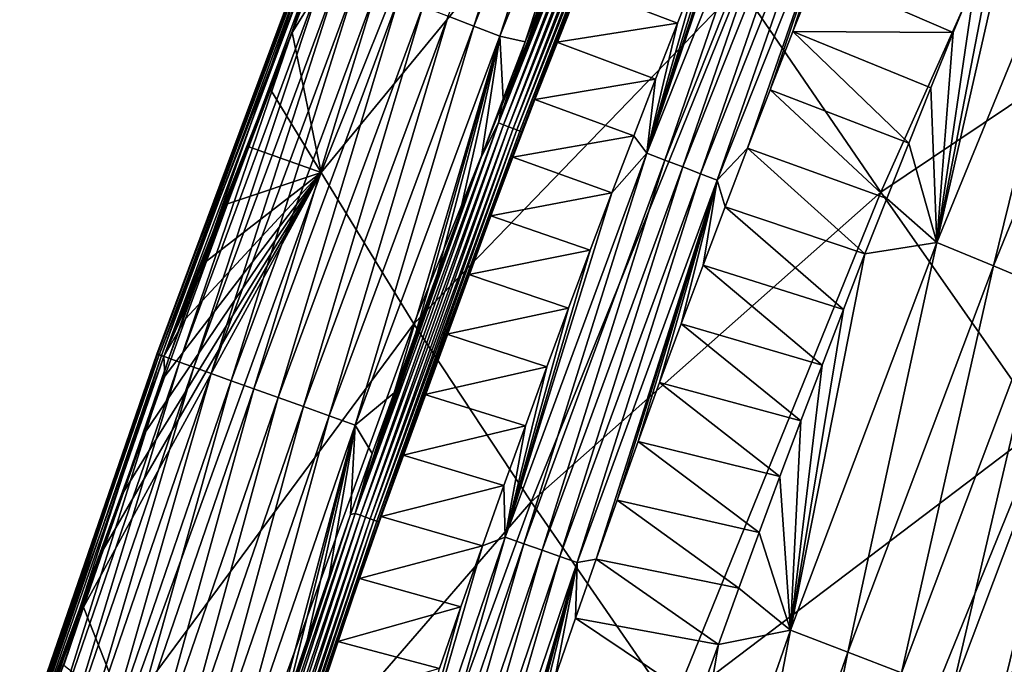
# Model space of a CAD drawing. Header units: millimetres. Extents: x -300 to 300, y -500 to 500.
# Tile 601 of 656: x -266 to -248, y 353 to 365. Entities that reach past the tile are written whole.
import ezdxf

# ---------------------------------------------------------------- set-up
doc = ezdxf.new("R2010")
doc.units = ezdxf.units.MM
doc.header["$LTSCALE"] = 81.481481
for name, color, linetype in [('20', 7, 'CONTINUOUS'), ('24', 7, 'CONTINUOUS'), ('25', 7, 'CONTINUOUS'), ('28', 7, 'CONTINUOUS'), ('29', 7, 'CONTINUOUS'), ('31', 7, 'CONTINUOUS'), ('33', 7, 'CONTINUOUS')]:
    doc.layers.add(name, color=color, linetype=linetype)

msp = doc.modelspace()

# ---------------------------------------------------------------- linework, layer by layer
at = {"layer": '20', "color": 7, "linetype": 'CONTINUOUS'}
for points in [[(-260.693, 362.516, 10.233), (-256.799, 372.234, 10.281), (-261.234, 365.143, 6.692), (-260.693, 362.516, 10.233)], [(-261.234, 365.143, 6.692), (-256.799, 372.234, 10.281), (-260.821, 366.213, 6.698), (-261.234, 365.143, 6.692)], [(-260.693, 362.516, 10.233), (-255.035, 369.388, 15.307), (-256.799, 372.234, 10.281), (-260.693, 362.516, 10.233)], [(-250.18, 362.147, 24.589), (-246.045, 371.387, 24.71), (-252.824, 366.021, 20.074), (-250.18, 362.147, 24.589)], [(-250.18, 362.147, 24.589), (-243, 366.967, 28.998), (-246.045, 371.387, 24.71), (-250.18, 362.147, 24.589)], [(-258.948, 359.672, 15.232), (-255.035, 369.388, 15.307), (-260.693, 362.516, 10.233), (-258.948, 359.672, 15.232)], [(-258.948, 359.672, 15.232), (-252.824, 366.021, 20.074), (-255.035, 369.388, 15.307), (-258.948, 359.672, 15.232)], [(-247.12, 357.778, 28.859), (-243, 366.967, 28.998), (-250.18, 362.147, 24.589), (-247.12, 357.778, 28.859)], [(-256.744, 356.328, 19.975), (-252.824, 366.021, 20.074), (-258.948, 359.672, 15.232), (-256.744, 356.328, 19.975)], [(-256.744, 356.328, 19.975), (-250.18, 362.147, 24.589), (-252.824, 366.021, 20.074), (-256.744, 356.328, 19.975)], [(-261.643, 364.072, 6.685), (-260.693, 362.516, 10.233), (-261.234, 365.143, 6.692), (-261.643, 364.072, 6.685)], [(-262.048, 362.999, 6.679), (-260.693, 362.516, 10.233), (-261.643, 364.072, 6.685), (-262.048, 362.999, 6.679)], [(-262.45, 361.924, 6.672), (-260.693, 362.516, 10.233), (-262.048, 362.999, 6.679), (-262.45, 361.924, 6.672)], [(-264.367, 352.354, 10.186), (-260.693, 362.516, 10.233), (-265.156, 354.352, 6.626), (-264.367, 352.354, 10.186)], [(-265.156, 354.352, 6.626), (-260.693, 362.516, 10.233), (-264.78, 355.439, 6.633), (-265.156, 354.352, 6.626)], [(-264.78, 355.439, 6.633), (-260.693, 362.516, 10.233), (-264.401, 356.524, 6.639), (-264.78, 355.439, 6.633)], [(-264.401, 356.524, 6.639), (-260.693, 362.516, 10.233), (-264.018, 357.608, 6.646), (-264.401, 356.524, 6.639)], [(-264.367, 352.354, 10.186), (-258.948, 359.672, 15.232), (-260.693, 362.516, 10.233), (-264.367, 352.354, 10.186)], [(-264.018, 357.608, 6.646), (-260.693, 362.516, 10.233), (-263.631, 358.689, 6.653), (-264.018, 357.608, 6.646)], [(-263.631, 358.689, 6.653), (-260.693, 362.516, 10.233), (-263.241, 359.769, 6.659), (-263.631, 358.689, 6.653)], [(-263.241, 359.769, 6.659), (-260.693, 362.516, 10.233), (-262.847, 360.847, 6.666), (-263.241, 359.769, 6.659)], [(-262.847, 360.847, 6.666), (-260.693, 362.516, 10.233), (-262.45, 361.924, 6.672), (-262.847, 360.847, 6.666)], [(-254.099, 352.494, 24.469), (-250.18, 362.147, 24.589), (-256.744, 356.328, 19.975), (-254.099, 352.494, 24.469)], [(-254.099, 352.494, 24.469), (-247.12, 357.778, 28.859), (-250.18, 362.147, 24.589), (-254.099, 352.494, 24.469)], [(-262.642, 349.521, 15.158), (-258.948, 359.672, 15.232), (-264.367, 352.354, 10.186), (-262.642, 349.521, 15.158)], [(-262.642, 349.521, 15.158), (-256.744, 356.328, 19.975), (-258.948, 359.672, 15.232), (-262.642, 349.521, 15.158)], [(-251.025, 348.183, 28.72), (-247.12, 357.778, 28.859), (-254.099, 352.494, 24.469), (-251.025, 348.183, 28.72)], [(-251.025, 348.183, 28.72), (-243.656, 352.925, 32.89), (-247.12, 357.778, 28.859), (-251.025, 348.183, 28.72)], [(-260.449, 346.205, 19.877), (-256.744, 356.328, 19.975), (-262.642, 349.521, 15.158), (-260.449, 346.205, 19.877)], [(-260.449, 346.205, 19.877), (-254.099, 352.494, 24.469), (-256.744, 356.328, 19.975), (-260.449, 346.205, 19.877)], [(-265.528, 353.263, 6.619), (-264.367, 352.354, 10.186), (-265.156, 354.352, 6.626), (-265.528, 353.263, 6.619)]]:
    msp.add_3dface(points, dxfattribs=at)
at = {"layer": '24', "color": 7, "linetype": 'CONTINUOUS'}
for points in [[(-251.395, 366.258, 1.079), (-248.817, 365.141, 2.781), (-251.829, 365.163, 1.08), (-251.395, 366.258, 1.079)], [(-248.392, 366.175, 2.782), (-248.817, 365.141, 2.781), (-251.395, 366.258, 1.079), (-248.392, 366.175, 2.782)], [(-251.829, 365.163, 1.08), (-249.654, 363.067, 2.777), (-252.257, 364.067, 1.082), (-251.829, 365.163, 1.08)], [(-249.237, 364.105, 2.779), (-249.654, 363.067, 2.777), (-251.829, 365.163, 1.08), (-249.237, 364.105, 2.779)], [(-248.817, 365.141, 2.781), (-249.237, 364.105, 2.779), (-251.829, 365.163, 1.08), (-248.817, 365.141, 2.781)], [(-252.257, 364.067, 1.082), (-250.067, 362.028, 2.775), (-252.681, 362.97, 1.084), (-252.257, 364.067, 1.082)], [(-249.654, 363.067, 2.777), (-250.067, 362.028, 2.775), (-252.257, 364.067, 1.082), (-249.654, 363.067, 2.777)], [(-252.681, 362.97, 1.084), (-250.476, 360.987, 2.773), (-253.101, 361.872, 1.085), (-252.681, 362.97, 1.084)], [(-250.067, 362.028, 2.775), (-250.476, 360.987, 2.773), (-252.681, 362.97, 1.084), (-250.067, 362.028, 2.775)], [(-253.101, 361.872, 1.085), (-250.88, 359.944, 2.771), (-253.515, 360.772, 1.087), (-253.101, 361.872, 1.085)], [(-250.476, 360.987, 2.773), (-250.88, 359.944, 2.771), (-253.101, 361.872, 1.085), (-250.476, 360.987, 2.773)], [(-253.515, 360.772, 1.087), (-251.281, 358.9, 2.769), (-253.926, 359.671, 1.088), (-253.515, 360.772, 1.087)], [(-250.88, 359.944, 2.771), (-251.281, 358.9, 2.769), (-253.515, 360.772, 1.087), (-250.88, 359.944, 2.771)], [(-253.926, 359.671, 1.088), (-251.678, 357.854, 2.767), (-254.332, 358.569, 1.09), (-253.926, 359.671, 1.088)], [(-251.281, 358.9, 2.769), (-251.678, 357.854, 2.767), (-253.926, 359.671, 1.088), (-251.281, 358.9, 2.769)], [(-254.332, 358.569, 1.09), (-252.072, 356.807, 2.765), (-254.733, 357.466, 1.092), (-254.332, 358.569, 1.09)], [(-251.678, 357.854, 2.767), (-252.072, 356.807, 2.765), (-254.332, 358.569, 1.09), (-251.678, 357.854, 2.767)], [(-254.733, 357.466, 1.092), (-252.461, 355.758, 2.763), (-255.13, 356.362, 1.093), (-254.733, 357.466, 1.092)], [(-252.072, 356.807, 2.765), (-252.461, 355.758, 2.763), (-254.733, 357.466, 1.092), (-252.072, 356.807, 2.765)], [(-255.13, 356.362, 1.093), (-252.847, 354.707, 2.761), (-255.523, 355.256, 1.095), (-255.13, 356.362, 1.093)], [(-252.461, 355.758, 2.763), (-252.847, 354.707, 2.761), (-255.13, 356.362, 1.093), (-252.461, 355.758, 2.763)], [(-255.523, 355.256, 1.095), (-253.229, 353.655, 2.759), (-255.911, 354.149, 1.097), (-255.523, 355.256, 1.095)], [(-252.847, 354.707, 2.761), (-253.229, 353.655, 2.759), (-255.523, 355.256, 1.095), (-252.847, 354.707, 2.761)], [(-255.911, 354.149, 1.097), (-253.608, 352.602, 2.757), (-256.296, 353.041, 1.098), (-255.911, 354.149, 1.097)], [(-253.229, 353.655, 2.759), (-253.608, 352.602, 2.757), (-255.911, 354.149, 1.097), (-253.229, 353.655, 2.759)]]:
    msp.add_3dface(points, dxfattribs=at)
at = {"layer": '25', "color": 7, "linetype": 'CONTINUOUS'}
for points in [[(-247.53, 368.239, 2.786), (-246.191, 368.375, 3.555), (-249.122, 361.198, 3.554), (-247.53, 368.239, 2.786)], [(-246.191, 368.375, 3.555), (-248.062, 360.76, 4.433), (-249.122, 361.198, 3.554), (-246.191, 368.375, 3.555)], [(-245.144, 367.91, 4.423), (-248.062, 360.76, 4.433), (-246.191, 368.375, 3.555), (-245.144, 367.91, 4.423)], [(-247.963, 367.208, 2.784), (-247.53, 368.239, 2.786), (-249.122, 361.198, 3.554), (-247.963, 367.208, 2.784)], [(-245.144, 367.91, 4.423), (-247.062, 360.345, 5.395), (-248.062, 360.76, 4.433), (-245.144, 367.91, 4.423)], [(-248.392, 366.175, 2.782), (-247.963, 367.208, 2.784), (-249.122, 361.198, 3.554), (-248.392, 366.175, 2.782)], [(-248.817, 365.141, 2.781), (-248.392, 366.175, 2.782), (-249.122, 361.198, 3.554), (-248.817, 365.141, 2.781)], [(-249.237, 364.105, 2.779), (-248.817, 365.141, 2.781), (-249.122, 361.198, 3.554), (-249.237, 364.105, 2.779)], [(-249.654, 363.067, 2.777), (-249.237, 364.105, 2.779), (-249.122, 361.198, 3.554), (-249.654, 363.067, 2.777)], [(-250.067, 362.028, 2.775), (-249.654, 363.067, 2.777), (-249.122, 361.198, 3.554), (-250.067, 362.028, 2.775)], [(-250.476, 360.987, 2.773), (-250.067, 362.028, 2.775), (-249.122, 361.198, 3.554), (-250.476, 360.987, 2.773)], [(-250.476, 360.987, 2.773), (-249.122, 361.198, 3.554), (-251.871, 353.921, 3.551), (-250.476, 360.987, 2.773)], [(-249.122, 361.198, 3.554), (-250.799, 353.509, 4.443), (-251.871, 353.921, 3.551), (-249.122, 361.198, 3.554)], [(-248.062, 360.76, 4.433), (-250.799, 353.509, 4.443), (-249.122, 361.198, 3.554), (-248.062, 360.76, 4.433)], [(-250.88, 359.944, 2.771), (-250.476, 360.987, 2.773), (-251.871, 353.921, 3.551), (-250.88, 359.944, 2.771)], [(-248.062, 360.76, 4.433), (-249.788, 353.118, 5.418), (-250.799, 353.509, 4.443), (-248.062, 360.76, 4.433)], [(-247.062, 360.345, 5.395), (-249.788, 353.118, 5.418), (-248.062, 360.76, 4.433), (-247.062, 360.345, 5.395)], [(-247.062, 360.345, 5.395), (-248.846, 352.754, 6.469), (-249.788, 353.118, 5.418), (-247.062, 360.345, 5.395)], [(-246.129, 359.957, 6.433), (-248.846, 352.754, 6.469), (-247.062, 360.345, 5.395), (-246.129, 359.957, 6.433)], [(-251.281, 358.9, 2.769), (-250.88, 359.944, 2.771), (-251.871, 353.921, 3.551), (-251.281, 358.9, 2.769)], [(-246.129, 359.957, 6.433), (-247.981, 352.417, 7.588), (-248.846, 352.754, 6.469), (-246.129, 359.957, 6.433)], [(-245.27, 359.598, 7.539), (-247.981, 352.417, 7.588), (-246.129, 359.957, 6.433), (-245.27, 359.598, 7.539)], [(-245.27, 359.598, 7.539), (-247.193, 352.134, 8.761), (-247.981, 352.417, 7.588), (-245.27, 359.598, 7.539)], [(-251.678, 357.854, 2.767), (-251.281, 358.9, 2.769), (-251.871, 353.921, 3.551), (-251.678, 357.854, 2.767)], [(-252.072, 356.807, 2.765), (-251.678, 357.854, 2.767), (-251.871, 353.921, 3.551), (-252.072, 356.807, 2.765)], [(-252.461, 355.758, 2.763), (-252.072, 356.807, 2.765), (-251.871, 353.921, 3.551), (-252.461, 355.758, 2.763)], [(-252.847, 354.707, 2.761), (-252.461, 355.758, 2.763), (-251.871, 353.921, 3.551), (-252.847, 354.707, 2.761)], [(-253.229, 353.655, 2.759), (-252.847, 354.707, 2.761), (-251.871, 353.921, 3.551), (-253.229, 353.655, 2.759)], [(-253.229, 353.655, 2.759), (-251.871, 353.921, 3.551), (-254.447, 346.551, 3.548), (-253.229, 353.655, 2.759)], [(-251.871, 353.921, 3.551), (-253.364, 346.163, 4.452), (-254.447, 346.551, 3.548), (-251.871, 353.921, 3.551)], [(-250.799, 353.509, 4.443), (-253.364, 346.163, 4.452), (-251.871, 353.921, 3.551), (-250.799, 353.509, 4.443)], [(-253.608, 352.602, 2.757), (-253.229, 353.655, 2.759), (-254.447, 346.551, 3.548), (-253.608, 352.602, 2.757)], [(-250.799, 353.509, 4.443), (-252.345, 345.796, 5.44), (-253.364, 346.163, 4.452), (-250.799, 353.509, 4.443)], [(-249.788, 353.118, 5.418), (-252.345, 345.796, 5.44), (-250.799, 353.509, 4.443), (-249.788, 353.118, 5.418)]]:
    msp.add_3dface(points, dxfattribs=at)
at = {"layer": '28', "color": 7, "linetype": 'CONTINUOUS'}
for points in [[(-255.397, 372.701, 0.458), (-257.821, 365.264, 0.251), (-258.305, 365.451, 0.454), (-255.397, 372.701, 0.458)], [(-254.916, 372.499, 0.253), (-257.821, 365.264, 0.251), (-255.397, 372.701, 0.458), (-254.916, 372.499, 0.253)], [(-254.916, 372.499, 0.253), (-257.337, 365.077, 0.11), (-257.821, 365.264, 0.251), (-254.916, 372.499, 0.253)], [(-254.435, 372.298, 0.111), (-257.337, 365.077, 0.11), (-254.916, 372.499, 0.253), (-254.435, 372.298, 0.111)], [(-257.337, 365.077, 0.11), (-254.435, 372.298, 0.111), (-256.856, 364.97, 0.031), (-257.337, 365.077, 0.11)], [(-256.856, 364.97, 0.031), (-254.435, 372.298, 0.111), (-256.442, 366.034, 0.031), (-256.856, 364.97, 0.031)], [(-261.023, 366.503, 5.196), (-263.765, 359.102, 4.602), (-263.778, 359.106, 5.155), (-261.023, 366.503, 5.196)], [(-261.023, 366.503, 5.196), (-263.778, 359.106, 5.155), (-260.977, 366.485, 5.729), (-261.023, 366.503, 5.196)], [(-260.977, 366.485, 5.729), (-263.778, 359.106, 5.155), (-263.736, 359.091, 5.686), (-260.977, 366.485, 5.729)], [(-261.015, 366.499, 4.64), (-263.765, 359.102, 4.602), (-261.023, 366.503, 5.196), (-261.015, 366.499, 4.64)], [(-261.015, 366.499, 4.64), (-263.692, 359.076, 4.037), (-263.765, 359.102, 4.602), (-261.015, 366.499, 4.64)], [(-260.977, 366.485, 5.729), (-263.736, 359.091, 5.686), (-260.883, 366.448, 6.233), (-260.977, 366.485, 5.729)], [(-260.883, 366.448, 6.233), (-263.736, 359.091, 5.686), (-263.645, 359.059, 6.189), (-260.883, 366.448, 6.233)], [(-260.946, 366.473, 4.071), (-263.692, 359.076, 4.037), (-261.015, 366.499, 4.64), (-260.946, 366.473, 4.071)], [(-260.946, 366.473, 4.071), (-263.555, 359.026, 3.47), (-263.692, 359.076, 4.037), (-260.946, 366.473, 4.071)], [(-260.821, 366.213, 6.698), (-260.883, 366.448, 6.233), (-263.645, 359.059, 6.189), (-260.821, 366.213, 6.698)], [(-260.812, 366.421, 3.501), (-263.555, 359.026, 3.47), (-260.946, 366.473, 4.071), (-260.812, 366.421, 3.501)], [(-260.812, 366.421, 3.501), (-263.352, 358.954, 2.915), (-263.555, 359.026, 3.47), (-260.812, 366.421, 3.501)], [(-260.613, 366.344, 2.942), (-263.352, 358.954, 2.915), (-260.812, 366.421, 3.501), (-260.613, 366.344, 2.942)], [(-260.613, 366.344, 2.942), (-263.085, 358.858, 2.384), (-263.352, 358.954, 2.915), (-260.613, 366.344, 2.942)], [(-260.35, 366.242, 2.406), (-263.085, 358.858, 2.384), (-260.613, 366.344, 2.942), (-260.35, 366.242, 2.406)], [(-261.234, 365.143, 6.692), (-260.821, 366.213, 6.698), (-263.645, 359.059, 6.189), (-261.234, 365.143, 6.692)], [(-260.35, 366.242, 2.406), (-262.758, 358.741, 1.889), (-263.085, 358.858, 2.384), (-260.35, 366.242, 2.406)], [(-260.027, 366.117, 1.906), (-262.758, 358.741, 1.889), (-260.35, 366.242, 2.406), (-260.027, 366.117, 1.906)], [(-260.027, 366.117, 1.906), (-262.379, 358.605, 1.441), (-262.758, 358.741, 1.889), (-260.027, 366.117, 1.906)], [(-259.651, 365.972, 1.454), (-262.379, 358.605, 1.441), (-260.027, 366.117, 1.906), (-259.651, 365.972, 1.454)], [(-259.651, 365.972, 1.454), (-261.957, 358.454, 1.048), (-262.379, 358.605, 1.441), (-259.651, 365.972, 1.454)], [(-259.232, 365.809, 1.057), (-261.957, 358.454, 1.048), (-259.651, 365.972, 1.454), (-259.232, 365.809, 1.057)], [(-259.232, 365.809, 1.057), (-261.502, 358.291, 0.717), (-261.957, 358.454, 1.048), (-259.232, 365.809, 1.057)], [(-258.779, 365.634, 0.723), (-261.502, 358.291, 0.717), (-259.232, 365.809, 1.057), (-258.779, 365.634, 0.723)], [(-258.779, 365.634, 0.723), (-261.026, 358.121, 0.45), (-261.502, 358.291, 0.717), (-258.779, 365.634, 0.723)], [(-258.305, 365.451, 0.454), (-261.026, 358.121, 0.45), (-258.779, 365.634, 0.723), (-258.305, 365.451, 0.454)], [(-258.305, 365.451, 0.454), (-260.539, 357.946, 0.249), (-261.026, 358.121, 0.45), (-258.305, 365.451, 0.454)], [(-257.821, 365.264, 0.251), (-260.539, 357.946, 0.249), (-258.305, 365.451, 0.454), (-257.821, 365.264, 0.251)], [(-261.643, 364.072, 6.685), (-261.234, 365.143, 6.692), (-263.645, 359.059, 6.189), (-261.643, 364.072, 6.685)], [(-257.821, 365.264, 0.251), (-260.053, 357.772, 0.109), (-260.539, 357.946, 0.249), (-257.821, 365.264, 0.251)], [(-257.337, 365.077, 0.11), (-260.053, 357.772, 0.109), (-257.821, 365.264, 0.251), (-257.337, 365.077, 0.11)], [(-260.053, 357.772, 0.109), (-257.337, 365.077, 0.11), (-259.322, 358.376, 0.031), (-260.053, 357.772, 0.109)], [(-259.322, 358.376, 0.031), (-257.337, 365.077, 0.11), (-258.913, 359.502, 0.031), (-259.322, 358.376, 0.031)], [(-258.913, 359.502, 0.031), (-257.337, 365.077, 0.11), (-258.503, 360.617, 0.031), (-258.913, 359.502, 0.031)], [(-258.503, 360.617, 0.031), (-257.337, 365.077, 0.11), (-258.093, 361.721, 0.031), (-258.503, 360.617, 0.031)], [(-258.093, 361.721, 0.031), (-257.337, 365.077, 0.11), (-257.681, 362.814, 0.031), (-258.093, 361.721, 0.031)], [(-257.681, 362.814, 0.031), (-257.337, 365.077, 0.11), (-257.269, 363.897, 0.031), (-257.681, 362.814, 0.031)], [(-257.269, 363.897, 0.031), (-257.337, 365.077, 0.11), (-256.856, 364.97, 0.031), (-257.269, 363.897, 0.031)], [(-262.048, 362.999, 6.679), (-261.643, 364.072, 6.685), (-263.645, 359.059, 6.189), (-262.048, 362.999, 6.679)], [(-262.45, 361.924, 6.672), (-262.048, 362.999, 6.679), (-263.645, 359.059, 6.189), (-262.45, 361.924, 6.672)], [(-262.847, 360.847, 6.666), (-262.45, 361.924, 6.672), (-263.645, 359.059, 6.189), (-262.847, 360.847, 6.666)], [(-263.241, 359.769, 6.659), (-262.847, 360.847, 6.666), (-263.645, 359.059, 6.189), (-263.241, 359.769, 6.659)], [(-263.631, 358.689, 6.653), (-263.241, 359.769, 6.659), (-263.645, 359.059, 6.189), (-263.631, 358.689, 6.653)], [(-263.778, 359.106, 5.155), (-266.338, 351.633, 4.562), (-266.355, 351.639, 5.112), (-263.778, 359.106, 5.155)], [(-263.778, 359.106, 5.155), (-266.355, 351.639, 5.112), (-263.736, 359.091, 5.686), (-263.778, 359.106, 5.155)], [(-263.736, 359.091, 5.686), (-266.355, 351.639, 5.112), (-266.317, 351.626, 5.642), (-263.736, 359.091, 5.686)], [(-263.765, 359.102, 4.602), (-266.338, 351.633, 4.562), (-263.778, 359.106, 5.155), (-263.765, 359.102, 4.602)], [(-263.765, 359.102, 4.602), (-266.26, 351.607, 4.001), (-266.338, 351.633, 4.562), (-263.765, 359.102, 4.602)], [(-263.736, 359.091, 5.686), (-266.317, 351.626, 5.642), (-263.645, 359.059, 6.189), (-263.736, 359.091, 5.686)], [(-263.645, 359.059, 6.189), (-266.317, 351.626, 5.642), (-266.23, 351.597, 6.143), (-263.645, 359.059, 6.189)], [(-263.692, 359.076, 4.037), (-266.26, 351.607, 4.001), (-263.765, 359.102, 4.602), (-263.692, 359.076, 4.037)], [(-263.692, 359.076, 4.037), (-266.119, 351.56, 3.439), (-266.26, 351.607, 4.001), (-263.692, 359.076, 4.037)], [(-263.631, 358.689, 6.653), (-263.645, 359.059, 6.189), (-266.23, 351.597, 6.143), (-263.631, 358.689, 6.653)], [(-263.555, 359.026, 3.47), (-266.119, 351.56, 3.439), (-263.692, 359.076, 4.037), (-263.555, 359.026, 3.47)], [(-263.555, 359.026, 3.47), (-265.912, 351.491, 2.888), (-266.119, 351.56, 3.439), (-263.555, 359.026, 3.47)], [(-263.352, 358.954, 2.915), (-265.912, 351.491, 2.888), (-263.555, 359.026, 3.47), (-263.352, 358.954, 2.915)], [(-263.352, 358.954, 2.915), (-265.642, 351.402, 2.362), (-265.912, 351.491, 2.888), (-263.352, 358.954, 2.915)], [(-263.085, 358.858, 2.384), (-265.642, 351.402, 2.362), (-263.352, 358.954, 2.915), (-263.085, 358.858, 2.384)], [(-263.085, 358.858, 2.384), (-265.312, 351.292, 1.871), (-265.642, 351.402, 2.362), (-263.085, 358.858, 2.384)], [(-262.758, 358.741, 1.889), (-265.312, 351.292, 1.871), (-263.085, 358.858, 2.384), (-262.758, 358.741, 1.889)], [(-264.018, 357.608, 6.646), (-263.631, 358.689, 6.653), (-266.23, 351.597, 6.143), (-264.018, 357.608, 6.646)], [(-262.758, 358.741, 1.889), (-264.931, 351.166, 1.427), (-265.312, 351.292, 1.871), (-262.758, 358.741, 1.889)], [(-262.379, 358.605, 1.441), (-264.931, 351.166, 1.427), (-262.758, 358.741, 1.889), (-262.379, 358.605, 1.441)], [(-262.379, 358.605, 1.441), (-264.506, 351.025, 1.039), (-264.931, 351.166, 1.427), (-262.379, 358.605, 1.441)], [(-261.957, 358.454, 1.048), (-264.506, 351.025, 1.039), (-262.379, 358.605, 1.441), (-261.957, 358.454, 1.048)], [(-261.957, 358.454, 1.048), (-264.049, 350.873, 0.711), (-264.506, 351.025, 1.039), (-261.957, 358.454, 1.048)], [(-261.502, 358.291, 0.717), (-264.049, 350.873, 0.711), (-261.957, 358.454, 1.048), (-261.502, 358.291, 0.717)], [(-259.73, 357.239, 0.031), (-260.053, 357.772, 0.109), (-259.322, 358.376, 0.031), (-259.73, 357.239, 0.031)], [(-261.502, 358.291, 0.717), (-263.571, 350.714, 0.447), (-264.049, 350.873, 0.711), (-261.502, 358.291, 0.717)], [(-261.026, 358.121, 0.45), (-263.571, 350.714, 0.447), (-261.502, 358.291, 0.717), (-261.026, 358.121, 0.45)], [(-261.026, 358.121, 0.45), (-263.083, 350.552, 0.247), (-263.571, 350.714, 0.447), (-261.026, 358.121, 0.45)], [(-260.539, 357.946, 0.249), (-263.083, 350.552, 0.247), (-261.026, 358.121, 0.45), (-260.539, 357.946, 0.249)], [(-260.539, 357.946, 0.249), (-262.594, 350.39, 0.109), (-263.083, 350.552, 0.247), (-260.539, 357.946, 0.249)], [(-260.053, 357.772, 0.109), (-262.594, 350.39, 0.109), (-260.539, 357.946, 0.249), (-260.053, 357.772, 0.109)], [(-262.594, 350.39, 0.109), (-260.053, 357.772, 0.109), (-261.761, 351.371, 0.031), (-262.594, 350.39, 0.109)], [(-261.761, 351.371, 0.031), (-260.053, 357.772, 0.109), (-261.356, 352.571, 0.031), (-261.761, 351.371, 0.031)], [(-261.356, 352.571, 0.031), (-260.053, 357.772, 0.109), (-260.95, 353.759, 0.031), (-261.356, 352.571, 0.031)], [(-260.95, 353.759, 0.031), (-260.053, 357.772, 0.109), (-260.544, 354.932, 0.031), (-260.95, 353.759, 0.031)], [(-260.544, 354.932, 0.031), (-260.053, 357.772, 0.109), (-260.138, 356.091, 0.031), (-260.544, 354.932, 0.031)], [(-260.138, 356.091, 0.031), (-260.053, 357.772, 0.109), (-259.73, 357.239, 0.031), (-260.138, 356.091, 0.031)], [(-264.401, 356.524, 6.639), (-264.018, 357.608, 6.646), (-266.23, 351.597, 6.143), (-264.401, 356.524, 6.639)], [(-264.78, 355.439, 6.633), (-264.401, 356.524, 6.639), (-266.23, 351.597, 6.143), (-264.78, 355.439, 6.633)], [(-265.156, 354.352, 6.626), (-264.78, 355.439, 6.633), (-266.23, 351.597, 6.143), (-265.156, 354.352, 6.626)], [(-265.528, 353.263, 6.619), (-265.156, 354.352, 6.626), (-266.23, 351.597, 6.143), (-265.528, 353.263, 6.619)]]:
    msp.add_3dface(points, dxfattribs=at)
at = {"layer": '29', "color": 7, "linetype": 'CONTINUOUS'}
for points in [[(-253.586, 366.36, 0.5), (-253.999, 365.317, 0.5), (-255.848, 366.026, 0.5), (-253.586, 366.36, 0.5)], [(-255.848, 366.026, 0.5), (-253.999, 365.317, 0.5), (-256.263, 364.962, 0.5), (-255.848, 366.026, 0.5)], [(-253.999, 365.317, 0.5), (-254.41, 364.266, 0.5), (-256.263, 364.962, 0.5), (-253.999, 365.317, 0.5)], [(-256.263, 364.962, 0.5), (-254.41, 364.266, 0.5), (-256.678, 363.887, 0.5), (-256.263, 364.962, 0.5)], [(-254.41, 364.266, 0.5), (-254.82, 363.205, 0.5), (-256.678, 363.887, 0.5), (-254.41, 364.266, 0.5)], [(-256.678, 363.887, 0.5), (-254.82, 363.205, 0.5), (-257.092, 362.801, 0.5), (-256.678, 363.887, 0.5)], [(-254.82, 363.205, 0.5), (-255.23, 362.135, 0.5), (-257.092, 362.801, 0.5), (-254.82, 363.205, 0.5)], [(-257.092, 362.801, 0.5), (-255.23, 362.135, 0.5), (-257.505, 361.704, 0.5), (-257.092, 362.801, 0.5)], [(-255.23, 362.135, 0.5), (-255.638, 361.055, 0.5), (-257.505, 361.704, 0.5), (-255.23, 362.135, 0.5)], [(-257.505, 361.704, 0.5), (-255.638, 361.055, 0.5), (-257.918, 360.597, 0.5), (-257.505, 361.704, 0.5)], [(-255.638, 361.055, 0.5), (-256.044, 359.966, 0.5), (-257.918, 360.597, 0.5), (-255.638, 361.055, 0.5)], [(-257.918, 360.597, 0.5), (-256.044, 359.966, 0.5), (-258.33, 359.479, 0.5), (-257.918, 360.597, 0.5)], [(-256.044, 359.966, 0.5), (-256.45, 358.866, 0.5), (-258.33, 359.479, 0.5), (-256.044, 359.966, 0.5)], [(-258.33, 359.479, 0.5), (-256.45, 358.866, 0.5), (-258.741, 358.349, 0.5), (-258.33, 359.479, 0.5)], [(-256.45, 358.866, 0.5), (-256.855, 357.756, 0.5), (-258.741, 358.349, 0.5), (-256.45, 358.866, 0.5)], [(-258.741, 358.349, 0.5), (-256.855, 357.756, 0.5), (-259.151, 357.207, 0.5), (-258.741, 358.349, 0.5)], [(-256.855, 357.756, 0.5), (-257.259, 356.635, 0.5), (-259.151, 357.207, 0.5), (-256.855, 357.756, 0.5)], [(-259.151, 357.207, 0.5), (-257.259, 356.635, 0.5), (-259.561, 356.054, 0.5), (-259.151, 357.207, 0.5)], [(-257.259, 356.635, 0.5), (-257.663, 355.503, 0.5), (-259.561, 356.054, 0.5), (-257.259, 356.635, 0.5)], [(-259.561, 356.054, 0.5), (-257.663, 355.503, 0.5), (-259.97, 354.889, 0.5), (-259.561, 356.054, 0.5)], [(-257.663, 355.503, 0.5), (-258.065, 354.359, 0.5), (-259.97, 354.889, 0.5), (-257.663, 355.503, 0.5)], [(-259.97, 354.889, 0.5), (-258.065, 354.359, 0.5), (-260.378, 353.711, 0.5), (-259.97, 354.889, 0.5)], [(-258.065, 354.359, 0.5), (-258.467, 353.204, 0.5), (-260.378, 353.711, 0.5), (-258.065, 354.359, 0.5)], [(-260.378, 353.711, 0.5), (-258.467, 353.204, 0.5), (-260.786, 352.52, 0.5), (-260.378, 353.711, 0.5)]]:
    msp.add_3dface(points, dxfattribs=at)
at = {"layer": '31', "color": 7, "linetype": 'CONTINUOUS'}
for points in [[(-257.361, 363.447, 0.028), (-254.774, 370.195, 0.031), (-254.482, 370.709, 0.028), (-257.361, 363.447, 0.028)], [(-257.361, 363.447, 0.028), (-254.482, 370.709, 0.028), (-257.266, 363.411, 0.042), (-257.361, 363.447, 0.028)], [(-257.266, 363.411, 0.042), (-254.482, 370.709, 0.028), (-254.389, 370.67, 0.042), (-257.266, 363.411, 0.042)], [(-257.266, 363.411, 0.042), (-254.389, 370.67, 0.042), (-257.172, 363.375, 0.079), (-257.266, 363.411, 0.042)], [(-257.172, 363.375, 0.079), (-254.389, 370.67, 0.042), (-254.296, 370.632, 0.079), (-257.172, 363.375, 0.079)], [(-257.172, 363.375, 0.079), (-254.296, 370.632, 0.079), (-257.085, 363.342, 0.138), (-257.172, 363.375, 0.079)], [(-257.085, 363.342, 0.138), (-254.296, 370.632, 0.079), (-254.21, 370.596, 0.138), (-257.085, 363.342, 0.138)], [(-257.085, 363.342, 0.138), (-254.21, 370.596, 0.138), (-257.013, 363.315, 0.216), (-257.085, 363.342, 0.138)], [(-257.013, 363.315, 0.216), (-254.21, 370.596, 0.138), (-254.138, 370.567, 0.216), (-257.013, 363.315, 0.216)], [(-257.013, 363.315, 0.216), (-254.138, 370.567, 0.216), (-256.959, 363.294, 0.307), (-257.013, 363.315, 0.216)], [(-256.959, 363.294, 0.307), (-254.138, 370.567, 0.216), (-254.084, 370.545, 0.307), (-256.959, 363.294, 0.307)], [(-256.959, 363.294, 0.307), (-254.084, 370.545, 0.307), (-256.925, 363.281, 0.404), (-256.959, 363.294, 0.307)], [(-256.925, 363.281, 0.404), (-254.084, 370.545, 0.307), (-254.051, 370.531, 0.404), (-256.925, 363.281, 0.404)], [(-256.678, 363.887, 0.5), (-256.925, 363.281, 0.404), (-254.051, 370.531, 0.404), (-256.678, 363.887, 0.5)], [(-256.263, 364.962, 0.5), (-256.678, 363.887, 0.5), (-254.051, 370.531, 0.404), (-256.263, 364.962, 0.5)], [(-255.848, 366.026, 0.5), (-256.263, 364.962, 0.5), (-254.051, 370.531, 0.404), (-255.848, 366.026, 0.5)], [(-255.192, 369.168, 0.031), (-254.774, 370.195, 0.031), (-257.361, 363.447, 0.028), (-255.192, 369.168, 0.031)], [(-255.61, 368.132, 0.031), (-255.192, 369.168, 0.031), (-257.361, 363.447, 0.028), (-255.61, 368.132, 0.031)], [(-256.026, 367.087, 0.031), (-255.61, 368.132, 0.031), (-257.361, 363.447, 0.028), (-256.026, 367.087, 0.031)], [(-256.442, 366.034, 0.031), (-256.026, 367.087, 0.031), (-257.361, 363.447, 0.028), (-256.442, 366.034, 0.031)], [(-256.856, 364.97, 0.031), (-256.442, 366.034, 0.031), (-257.361, 363.447, 0.028), (-256.856, 364.97, 0.031)], [(-257.269, 363.897, 0.031), (-256.856, 364.97, 0.031), (-257.361, 363.447, 0.028), (-257.269, 363.897, 0.031)], [(-257.681, 362.814, 0.031), (-257.269, 363.897, 0.031), (-257.361, 363.447, 0.028), (-257.681, 362.814, 0.031)], [(-256.678, 363.887, 0.5), (-257.092, 362.801, 0.5), (-256.925, 363.281, 0.404), (-256.678, 363.887, 0.5)], [(-260.051, 356.111, 0.028), (-257.681, 362.814, 0.031), (-257.361, 363.447, 0.028), (-260.051, 356.111, 0.028)], [(-260.051, 356.111, 0.028), (-257.361, 363.447, 0.028), (-259.955, 356.078, 0.042), (-260.051, 356.111, 0.028)], [(-259.955, 356.078, 0.042), (-257.361, 363.447, 0.028), (-257.266, 363.411, 0.042), (-259.955, 356.078, 0.042)], [(-259.955, 356.078, 0.042), (-257.266, 363.411, 0.042), (-259.86, 356.044, 0.079), (-259.955, 356.078, 0.042)], [(-259.86, 356.044, 0.079), (-257.266, 363.411, 0.042), (-257.172, 363.375, 0.079), (-259.86, 356.044, 0.079)], [(-259.86, 356.044, 0.079), (-257.172, 363.375, 0.079), (-259.773, 356.013, 0.138), (-259.86, 356.044, 0.079)], [(-259.773, 356.013, 0.138), (-257.172, 363.375, 0.079), (-257.085, 363.342, 0.138), (-259.773, 356.013, 0.138)], [(-259.773, 356.013, 0.138), (-257.085, 363.342, 0.138), (-259.699, 355.987, 0.216), (-259.773, 356.013, 0.138)], [(-259.699, 355.987, 0.216), (-257.085, 363.342, 0.138), (-257.013, 363.315, 0.216), (-259.699, 355.987, 0.216)], [(-259.699, 355.987, 0.216), (-257.013, 363.315, 0.216), (-259.645, 355.968, 0.307), (-259.699, 355.987, 0.216)], [(-259.645, 355.968, 0.307), (-257.013, 363.315, 0.216), (-256.959, 363.294, 0.307), (-259.645, 355.968, 0.307)], [(-259.645, 355.968, 0.307), (-256.959, 363.294, 0.307), (-259.611, 355.956, 0.404), (-259.645, 355.968, 0.307)], [(-259.611, 355.956, 0.404), (-256.959, 363.294, 0.307), (-256.925, 363.281, 0.404), (-259.611, 355.956, 0.404)], [(-259.561, 356.054, 0.5), (-259.611, 355.956, 0.404), (-256.925, 363.281, 0.404), (-259.561, 356.054, 0.5)], [(-259.151, 357.207, 0.5), (-259.561, 356.054, 0.5), (-256.925, 363.281, 0.404), (-259.151, 357.207, 0.5)], [(-258.741, 358.349, 0.5), (-259.151, 357.207, 0.5), (-256.925, 363.281, 0.404), (-258.741, 358.349, 0.5)], [(-258.33, 359.479, 0.5), (-258.741, 358.349, 0.5), (-256.925, 363.281, 0.404), (-258.33, 359.479, 0.5)], [(-257.918, 360.597, 0.5), (-258.33, 359.479, 0.5), (-256.925, 363.281, 0.404), (-257.918, 360.597, 0.5)], [(-257.505, 361.704, 0.5), (-257.918, 360.597, 0.5), (-256.925, 363.281, 0.404), (-257.505, 361.704, 0.5)], [(-257.092, 362.801, 0.5), (-257.505, 361.704, 0.5), (-256.925, 363.281, 0.404), (-257.092, 362.801, 0.5)], [(-258.093, 361.721, 0.031), (-257.681, 362.814, 0.031), (-260.051, 356.111, 0.028), (-258.093, 361.721, 0.031)], [(-258.503, 360.617, 0.031), (-258.093, 361.721, 0.031), (-260.051, 356.111, 0.028), (-258.503, 360.617, 0.031)], [(-258.913, 359.502, 0.031), (-258.503, 360.617, 0.031), (-260.051, 356.111, 0.028), (-258.913, 359.502, 0.031)], [(-259.322, 358.376, 0.031), (-258.913, 359.502, 0.031), (-260.051, 356.111, 0.028), (-259.322, 358.376, 0.031)], [(-259.73, 357.239, 0.031), (-259.322, 358.376, 0.031), (-260.051, 356.111, 0.028), (-259.73, 357.239, 0.031)], [(-260.138, 356.091, 0.031), (-259.73, 357.239, 0.031), (-260.051, 356.111, 0.028), (-260.138, 356.091, 0.031)], [(-262.564, 348.711, 0.028), (-260.138, 356.091, 0.031), (-260.051, 356.111, 0.028), (-262.564, 348.711, 0.028)], [(-262.564, 348.711, 0.028), (-260.051, 356.111, 0.028), (-262.468, 348.68, 0.042), (-262.564, 348.711, 0.028)], [(-260.544, 354.932, 0.031), (-260.138, 356.091, 0.031), (-262.564, 348.711, 0.028), (-260.544, 354.932, 0.031)], [(-262.468, 348.68, 0.042), (-260.051, 356.111, 0.028), (-259.955, 356.078, 0.042), (-262.468, 348.68, 0.042)], [(-262.468, 348.68, 0.042), (-259.955, 356.078, 0.042), (-262.372, 348.648, 0.079), (-262.468, 348.68, 0.042)], [(-262.372, 348.648, 0.079), (-259.955, 356.078, 0.042), (-259.86, 356.044, 0.079), (-262.372, 348.648, 0.079)], [(-262.372, 348.648, 0.079), (-259.86, 356.044, 0.079), (-262.284, 348.62, 0.138), (-262.372, 348.648, 0.079)], [(-262.284, 348.62, 0.138), (-259.86, 356.044, 0.079), (-259.773, 356.013, 0.138), (-262.284, 348.62, 0.138)], [(-262.284, 348.62, 0.138), (-259.773, 356.013, 0.138), (-262.21, 348.595, 0.216), (-262.284, 348.62, 0.138)], [(-262.21, 348.595, 0.216), (-259.773, 356.013, 0.138), (-259.699, 355.987, 0.216), (-262.21, 348.595, 0.216)], [(-262.21, 348.595, 0.216), (-259.699, 355.987, 0.216), (-262.155, 348.577, 0.307), (-262.21, 348.595, 0.216)], [(-262.155, 348.577, 0.307), (-259.699, 355.987, 0.216), (-259.645, 355.968, 0.307), (-262.155, 348.577, 0.307)], [(-262.155, 348.577, 0.307), (-259.645, 355.968, 0.307), (-262.121, 348.566, 0.404), (-262.155, 348.577, 0.307)], [(-262.121, 348.566, 0.404), (-259.645, 355.968, 0.307), (-259.611, 355.956, 0.404), (-262.121, 348.566, 0.404)], [(-262.006, 348.869, 0.5), (-262.121, 348.566, 0.404), (-259.611, 355.956, 0.404), (-262.006, 348.869, 0.5)], [(-261.6, 350.099, 0.5), (-262.006, 348.869, 0.5), (-259.611, 355.956, 0.404), (-261.6, 350.099, 0.5)], [(-261.193, 351.317, 0.5), (-261.6, 350.099, 0.5), (-259.611, 355.956, 0.404), (-261.193, 351.317, 0.5)], [(-260.786, 352.52, 0.5), (-261.193, 351.317, 0.5), (-259.611, 355.956, 0.404), (-260.786, 352.52, 0.5)], [(-260.378, 353.711, 0.5), (-260.786, 352.52, 0.5), (-259.611, 355.956, 0.404), (-260.378, 353.711, 0.5)], [(-259.97, 354.889, 0.5), (-260.378, 353.711, 0.5), (-259.611, 355.956, 0.404), (-259.97, 354.889, 0.5)], [(-259.561, 356.054, 0.5), (-259.97, 354.889, 0.5), (-259.611, 355.956, 0.404), (-259.561, 356.054, 0.5)], [(-260.95, 353.759, 0.031), (-260.544, 354.932, 0.031), (-262.564, 348.711, 0.028), (-260.95, 353.759, 0.031)], [(-261.356, 352.571, 0.031), (-260.95, 353.759, 0.031), (-262.564, 348.711, 0.028), (-261.356, 352.571, 0.031)]]:
    msp.add_3dface(points, dxfattribs=at)
at = {"layer": '33', "color": 7, "linetype": 'CONTINUOUS'}
for points in [[(-254.574, 362.88, 0.515), (-252.341, 369.436, 0.5), (-251.724, 370.03, 0.515), (-254.574, 362.88, 0.515)], [(-254.574, 362.88, 0.515), (-251.724, 370.03, 0.515), (-254.232, 362.749, 0.564), (-254.574, 362.88, 0.515)], [(-254.232, 362.749, 0.564), (-251.724, 370.03, 0.515), (-251.389, 369.891, 0.563), (-254.232, 362.749, 0.564)], [(-254.232, 362.749, 0.564), (-251.389, 369.891, 0.563), (-253.895, 362.619, 0.647), (-254.232, 362.749, 0.564)], [(-253.895, 362.619, 0.647), (-251.389, 369.891, 0.563), (-251.058, 369.753, 0.644), (-253.895, 362.619, 0.647)], [(-253.895, 362.619, 0.647), (-251.058, 369.753, 0.644), (-253.565, 362.493, 0.763), (-253.895, 362.619, 0.647)], [(-253.565, 362.493, 0.763), (-251.058, 369.753, 0.644), (-250.735, 369.62, 0.758), (-253.565, 362.493, 0.763)], [(-253.565, 362.493, 0.763), (-250.735, 369.62, 0.758), (-253.249, 362.372, 0.911), (-253.565, 362.493, 0.763)], [(-253.249, 362.372, 0.911), (-250.735, 369.62, 0.758), (-250.424, 369.491, 0.904), (-253.249, 362.372, 0.911)], [(-252.757, 368.419, 0.5), (-252.341, 369.436, 0.5), (-254.574, 362.88, 0.515), (-252.757, 368.419, 0.5)], [(-252.681, 362.97, 1.084), (-253.249, 362.372, 0.911), (-250.424, 369.491, 0.904), (-252.681, 362.97, 1.084)], [(-252.257, 364.067, 1.082), (-252.681, 362.97, 1.084), (-250.424, 369.491, 0.904), (-252.257, 364.067, 1.082)], [(-251.829, 365.163, 1.08), (-252.257, 364.067, 1.082), (-250.424, 369.491, 0.904), (-251.829, 365.163, 1.08)], [(-251.395, 366.258, 1.079), (-251.829, 365.163, 1.08), (-250.424, 369.491, 0.904), (-251.395, 366.258, 1.079)], [(-253.172, 367.394, 0.5), (-252.757, 368.419, 0.5), (-254.574, 362.88, 0.515), (-253.172, 367.394, 0.5)], [(-253.586, 366.36, 0.5), (-253.172, 367.394, 0.5), (-254.574, 362.88, 0.515), (-253.586, 366.36, 0.5)], [(-253.999, 365.317, 0.5), (-253.586, 366.36, 0.5), (-254.574, 362.88, 0.515), (-253.999, 365.317, 0.5)], [(-254.41, 364.266, 0.5), (-253.999, 365.317, 0.5), (-254.574, 362.88, 0.515), (-254.41, 364.266, 0.5)], [(-254.82, 363.205, 0.5), (-254.41, 364.266, 0.5), (-254.574, 362.88, 0.515), (-254.82, 363.205, 0.5)], [(-255.23, 362.135, 0.5), (-254.82, 363.205, 0.5), (-254.574, 362.88, 0.515), (-255.23, 362.135, 0.5)], [(-252.681, 362.97, 1.084), (-253.101, 361.872, 1.085), (-253.249, 362.372, 0.911), (-252.681, 362.97, 1.084)], [(-257.233, 355.668, 0.515), (-255.23, 362.135, 0.5), (-254.574, 362.88, 0.515), (-257.233, 355.668, 0.515)], [(-257.233, 355.668, 0.515), (-254.574, 362.88, 0.515), (-256.885, 355.544, 0.565), (-257.233, 355.668, 0.515)], [(-256.885, 355.544, 0.565), (-254.574, 362.88, 0.515), (-254.232, 362.749, 0.564), (-256.885, 355.544, 0.565)], [(-256.885, 355.544, 0.565), (-254.232, 362.749, 0.564), (-256.541, 355.422, 0.65), (-256.885, 355.544, 0.565)], [(-256.541, 355.422, 0.65), (-254.232, 362.749, 0.564), (-253.895, 362.619, 0.647), (-256.541, 355.422, 0.65)], [(-256.541, 355.422, 0.65), (-253.895, 362.619, 0.647), (-256.206, 355.304, 0.768), (-256.541, 355.422, 0.65)], [(-256.206, 355.304, 0.768), (-253.895, 362.619, 0.647), (-253.565, 362.493, 0.763), (-256.206, 355.304, 0.768)], [(-256.206, 355.304, 0.768), (-253.565, 362.493, 0.763), (-255.884, 355.189, 0.918), (-256.206, 355.304, 0.768)], [(-255.884, 355.189, 0.918), (-253.565, 362.493, 0.763), (-253.249, 362.372, 0.911), (-255.884, 355.189, 0.918)], [(-255.523, 355.256, 1.095), (-255.884, 355.189, 0.918), (-253.249, 362.372, 0.911), (-255.523, 355.256, 1.095)], [(-255.13, 356.362, 1.093), (-255.523, 355.256, 1.095), (-253.249, 362.372, 0.911), (-255.13, 356.362, 1.093)], [(-254.733, 357.466, 1.092), (-255.13, 356.362, 1.093), (-253.249, 362.372, 0.911), (-254.733, 357.466, 1.092)], [(-254.332, 358.569, 1.09), (-254.733, 357.466, 1.092), (-253.249, 362.372, 0.911), (-254.332, 358.569, 1.09)], [(-253.926, 359.671, 1.088), (-254.332, 358.569, 1.09), (-253.249, 362.372, 0.911), (-253.926, 359.671, 1.088)], [(-253.515, 360.772, 1.087), (-253.926, 359.671, 1.088), (-253.249, 362.372, 0.911), (-253.515, 360.772, 1.087)], [(-253.101, 361.872, 1.085), (-253.515, 360.772, 1.087), (-253.249, 362.372, 0.911), (-253.101, 361.872, 1.085)], [(-255.638, 361.055, 0.5), (-255.23, 362.135, 0.5), (-257.233, 355.668, 0.515), (-255.638, 361.055, 0.5)], [(-256.044, 359.966, 0.5), (-255.638, 361.055, 0.5), (-257.233, 355.668, 0.515), (-256.044, 359.966, 0.5)], [(-256.45, 358.866, 0.5), (-256.044, 359.966, 0.5), (-257.233, 355.668, 0.515), (-256.45, 358.866, 0.5)], [(-256.855, 357.756, 0.5), (-256.45, 358.866, 0.5), (-257.233, 355.668, 0.515), (-256.855, 357.756, 0.5)], [(-257.259, 356.635, 0.5), (-256.855, 357.756, 0.5), (-257.233, 355.668, 0.515), (-257.259, 356.635, 0.5)], [(-257.663, 355.503, 0.5), (-257.259, 356.635, 0.5), (-257.233, 355.668, 0.515), (-257.663, 355.503, 0.5)], [(-259.714, 348.398, 0.516), (-257.663, 355.503, 0.5), (-257.233, 355.668, 0.515), (-259.714, 348.398, 0.516)], [(-259.714, 348.398, 0.516), (-257.233, 355.668, 0.515), (-259.36, 348.282, 0.566), (-259.714, 348.398, 0.516)], [(-259.36, 348.282, 0.566), (-257.233, 355.668, 0.515), (-256.885, 355.544, 0.565), (-259.36, 348.282, 0.566)], [(-259.36, 348.282, 0.566), (-256.885, 355.544, 0.565), (-259.01, 348.167, 0.653), (-259.36, 348.282, 0.566)], [(-259.01, 348.167, 0.653), (-256.885, 355.544, 0.565), (-256.541, 355.422, 0.65), (-259.01, 348.167, 0.653)], [(-258.065, 354.359, 0.5), (-257.663, 355.503, 0.5), (-259.714, 348.398, 0.516), (-258.065, 354.359, 0.5)], [(-259.01, 348.167, 0.653), (-256.541, 355.422, 0.65), (-258.669, 348.055, 0.773), (-259.01, 348.167, 0.653)], [(-258.669, 348.055, 0.773), (-256.541, 355.422, 0.65), (-256.206, 355.304, 0.768), (-258.669, 348.055, 0.773)], [(-258.669, 348.055, 0.773), (-256.206, 355.304, 0.768), (-258.343, 347.947, 0.926), (-258.669, 348.055, 0.773)], [(-258.343, 347.947, 0.926), (-256.206, 355.304, 0.768), (-255.884, 355.189, 0.918), (-258.343, 347.947, 0.926)], [(-257.792, 348.599, 1.105), (-258.343, 347.947, 0.926), (-255.884, 355.189, 0.918), (-257.792, 348.599, 1.105)], [(-257.424, 349.711, 1.104), (-257.792, 348.599, 1.105), (-255.884, 355.189, 0.918), (-257.424, 349.711, 1.104)], [(-257.052, 350.822, 1.102), (-257.424, 349.711, 1.104), (-255.884, 355.189, 0.918), (-257.052, 350.822, 1.102)], [(-256.676, 351.932, 1.1), (-257.052, 350.822, 1.102), (-255.884, 355.189, 0.918), (-256.676, 351.932, 1.1)], [(-256.296, 353.041, 1.098), (-256.676, 351.932, 1.1), (-255.884, 355.189, 0.918), (-256.296, 353.041, 1.098)], [(-255.911, 354.149, 1.097), (-256.296, 353.041, 1.098), (-255.884, 355.189, 0.918), (-255.911, 354.149, 1.097)], [(-255.523, 355.256, 1.095), (-255.911, 354.149, 1.097), (-255.884, 355.189, 0.918), (-255.523, 355.256, 1.095)], [(-258.467, 353.204, 0.5), (-258.065, 354.359, 0.5), (-259.714, 348.398, 0.516), (-258.467, 353.204, 0.5)]]:
    msp.add_3dface(points, dxfattribs=at)

doc.saveas('drawing.dxf')
